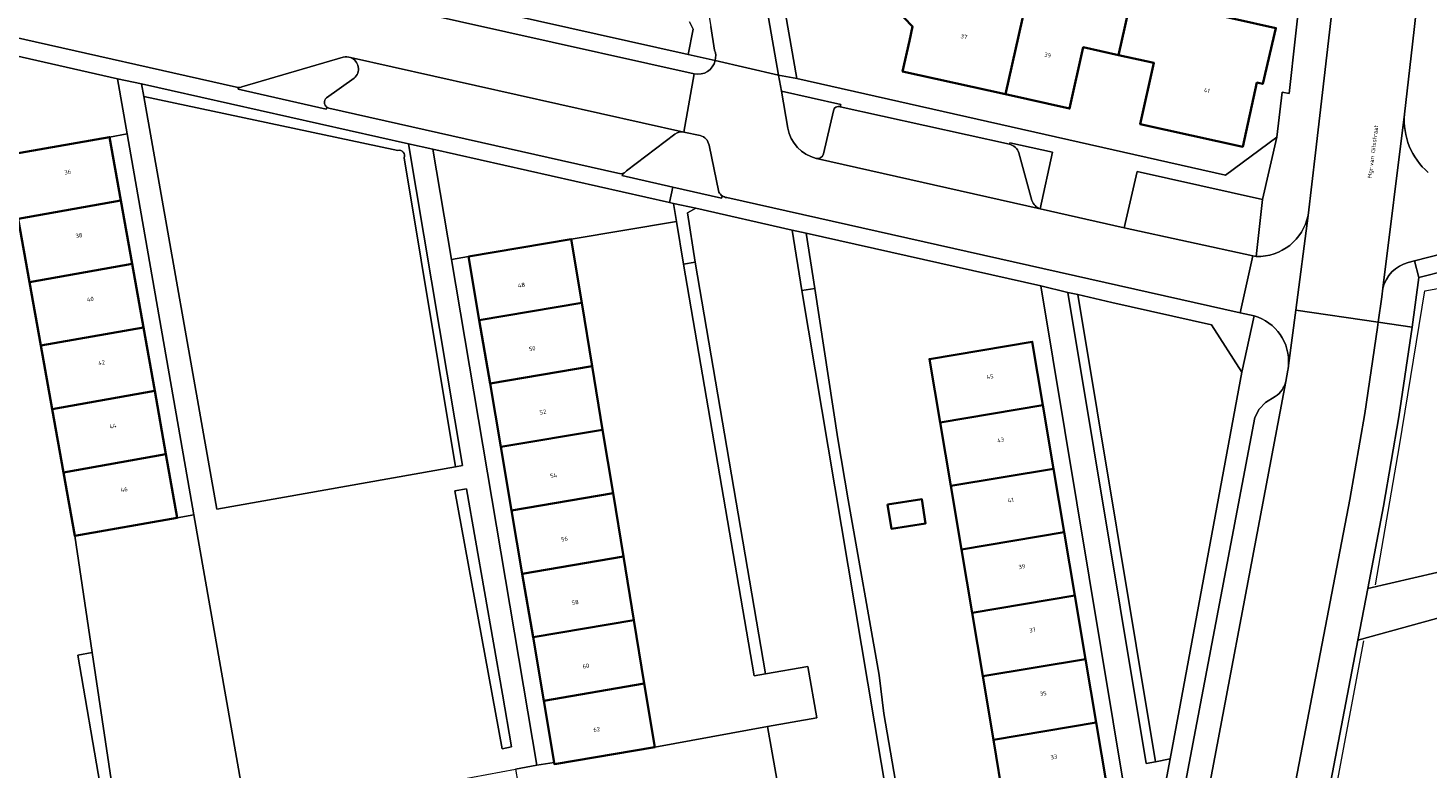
# Model space of a CAD drawing. Header units: metres. Extents: x 197700 to 204338, y 317132 to 325229.
# Tile 862 of 1056: x 203250 to 203368, y 320012 to 320074. Entities that reach past the tile are written whole.
import ezdxf
from ezdxf.enums import TextEntityAlignment as Align

# ---------------------------------------------------------------- set-up
doc = ezdxf.new("R2010")
doc.units = ezdxf.units.M
for name, color, linetype, lineweight in [('B-WE-GR-BEPLANTING_CULTUUR_BODEMBEDEKKER-GV', 90, 'Continuous', 18), ('B-WE-GR-BEPLANTING_CULTUUR_HEESTERS-GV', 90, 'Continuous', 18), ('B-WE-IE-TERREINAFSCHEIDING_KUNSTMATIG_HEKWERK-G', 20, 'IE-TERREINAFSCHEIDING-KUNSTMATIG', 18), ('B-WE-IE-TERREINAFSCHEIDING_KUNSTMATIG_MUUR-G', 90, 'IE-TERREINAFSCHEIDING-KUNSTMATIG-DICHT', 18), ('B-WE-OG-BEBOUWING-GV', 7, 'Continuous', 35), ('B-WE-OG-BEBOUWING-T18', 10, 'Continuous', 18), ('B-WE-OG-TERREIN_CULTUURSCHEIDING-GV', 7, 'Continuous', 18), ('B-WE-OG-TERREIN_ERF-GV', 7, 'Continuous', 18), ('B-WE-OG-TOPOGRAFIE-T18', 10, 'Continuous', 18), ('B-WE-VH-VERHARDING_ASFALT-GV', 252, 'Continuous', 18), ('B-WE-VH-VERHARDING_BETONSTRAATSTEEN-GV', 252, 'Continuous', 18), ('B-WE-VH-VERHARDING_GESLOTEN-GV', 252, 'Continuous', 18), ('B-WE-VH-VERHARDING_OPEN-GV', 252, 'Continuous', 18), ('B-WE-VH-VERHARDING_TEGEL-GV', 252, 'Continuous', 18)]:
    doc.layers.add(name, color=color, linetype=linetype, lineweight=lineweight)
doc.styles.add('NLCS-ISO-M200-T18', font='NLCS-ISO.ttf', dxfattribs={"height": 0.36})
doc.linetypes.add('IE-TERREINAFSCHEIDING-KUNSTMATIG', pattern='A,4,[82,NLCS.SHX,S=0.75,R=90,X=0,Y=0],4,-2', length=10)
doc.linetypes.add('IE-TERREINAFSCHEIDING-KUNSTMATIG-DICHT', pattern='A,8,-1,[82,NLCS.SHX,S=0.75,R=90,X=0,Y=0],-1', length=10)

msp = doc.modelspace()

# ---------------------------------------------------------------- linework, layer by layer
at = {"layer": 'B-WE-GR-BEPLANTING_CULTUUR_BODEMBEDEKKER-GV'}
for points in [[(203276.392, 320071.938), (203267.83, 320069.429)], [(203274.974, 320068.497), (203277.297, 320070.166)], [(203267.548, 320069.371), (203267.505, 320069.242), (203274.952, 320067.544), (203274.992, 320067.717)], [(203318.367, 320067.758), (203318.414, 320067.935), (203313.392, 320069.074), (203313.937, 320065.948)], [(203316.952, 320063.77), (203317.781, 320067.414)], [(203304.402, 320065.443), (203300.307, 320062.34), (203300.168, 320062.203), (203299.911, 320061.949), (203304.216, 320060.97)], [(203306.532, 320065.334), (203305.164, 320065.619)], [(203308.12, 320060.533), (203307.291, 320064.523)], [(203335.259, 320059.122), (203336.276, 320063.914), (203332.679, 320064.719), (203332.65, 320064.587)], [(203333.439, 320063.873), (203334.55, 320059.843)], [(203316.334, 320063.398), (203316.362, 320063.392)], [(203304.216, 320060.97), (203308.336, 320060.034), (203308.395, 320060.231)]]:
    msp.add_lwpolyline(points, dxfattribs=at)
for points in [[(203276.994, 320071.916, 0.1529867), (203276.392, 320071.938)], [(203277.297, 320070.166, 0.5855732), (203276.994, 320071.916)], [(203267.83, 320069.429, -0.1348809), (203267.548, 320069.371)], [(203274.992, 320067.717, -0.4743432), (203274.974, 320068.497)], [(203317.781, 320067.414, -0.4629196), (203318.367, 320067.758)], [(203305.164, 320065.619, 0.2003099), (203304.402, 320065.443)], [(203307.291, 320064.523, 0.2753275), (203306.532, 320065.334)], [(203313.937, 320065.948, 0.2973867), (203316.334, 320063.398)], [(203316.362, 320063.392, 0.4030194), (203316.952, 320063.77)], [(203332.65, 320064.587, -0.2829635), (203333.439, 320063.873)], [(203308.395, 320060.231, -0.1161069), (203308.12, 320060.533)], [(203334.55, 320059.843, 0.2293451), (203335.259, 320059.122)]]:
    msp.add_lwpolyline(points, format="xyb", dxfattribs=at)
msp.add_lwpolyline([(203354.02, 320059.929), (203343.437, 320062.274), (203342.35, 320057.531), (203353.223, 320055.164), (203353.501, 320055.104)], close=True, dxfattribs=at)
at = {"layer": 'B-WE-GR-BEPLANTING_CULTUUR_HEESTERS-GV'}
for points in [[(203239.527, 320061.975), (203243.603, 320062.734), (203247.987, 320063.658), (203256.651, 320065.198), (203258.134, 320065.483), (203257.319, 320070.126), (203248.02, 320072.22), (203238.817, 320074.292), (203238.118, 320072.725), (203237.722, 320071.427), (203237.989, 320069.771)], [(203303.95, 320059.671), (203283.955, 320064.166), (203285.528, 320054.854), (203286.971, 320055.099), (203295.647, 320056.57), (203304.526, 320058.075), (203304.276, 320059.598)], [(203324.788, 320002.464), (203323.508, 320002.249), (203322.372, 320009.022), (203315.125, 320052.231), (203314.298, 320057.345), (203306.153, 320059.176), (203305.453, 320058.787), (203306.117, 320054.618), (203312.06, 320019.862), (203315.638, 320020.475), (203316.382, 320016.148), (203312.218, 320015.394), (203315.659, 319996.043), (203329.416, 319998.238), (203328.585, 320003.097)], [(203338.437, 320051.883), (203337.594, 320052.073), (203344.202, 320012.281), (203344.989, 320012.428)], [(203285.818, 320035.299), (203289.798, 320013.507), (203290.607, 320013.69), (203289.831, 320018.137), (203286.802, 320035.474)]]:
    msp.add_lwpolyline(points, close=True, dxfattribs=at)
for points in [[(203285.863, 320037.338), (203286.468, 320037.446), (203281.89, 320064.636), (203259.352, 320069.701), (203259.54, 320068.634), (203280.595, 320064.135), (203281.007, 320064.065)], [(203281.54, 320063.449), (203285.863, 320037.338)]]:
    msp.add_lwpolyline(points, dxfattribs=at)
msp.add_lwpolyline([(203281.007, 320064.065, -0.5975113), (203281.54, 320063.449)], format="xyb", dxfattribs=at)
at = {"layer": 'B-WE-IE-TERREINAFSCHEIDING_KUNSTMATIG_HEKWERK-G'}
for points in [[(203305.12, 320054.459), (203311.1, 320019.697), (203312.06, 320019.862)], [(203363.571, 320027.377), (203365.589, 320039.107), (203367.734, 320052.218), (203372.567, 320053.067)], [(203316.217, 320052.404), (203318.171, 320039.695), (203319.021, 320034.548)], [(203319.021, 320034.548), (203321.651, 320019.739)], [(203255.181, 320021.645), (203253.705, 320031.498)], [(203359.757, 320007.645), (203362.594, 320022.652)], [(203255.181, 320021.645), (203253.982, 320021.423), (203255.844, 320010.438), (203257.485, 319999.388), (203257.881, 319996.564), (203258.357, 319994.51), (203256.72, 319994.048), (203251.731, 319993.229), (203250.876, 319993.09)], [(203312.06, 320019.862), (203315.638, 320020.475), (203316.382, 320016.148), (203312.218, 320015.394)], [(203322.048, 320016.505), (203321.651, 320019.739)], [(203322.048, 320016.505), (203323.317, 320009.153)], [(203312.218, 320015.394), (203302.695, 320013.669)]]:
    msp.add_lwpolyline(points, dxfattribs=at)
at = {"layer": 'B-WE-IE-TERREINAFSCHEIDING_KUNSTMATIG_MUUR-G'}
msp.add_lwpolyline([(203356.286, 320068.88), (203357.886, 320083.448), (203357.77, 320083.507)], dxfattribs=at)
at = {"layer": 'B-WE-OG-BEBOUWING-GV'}
for points in [[(203332.331, 320068.807), (203337.736, 320067.608), (203338.883, 320072.778), (203341.868, 320072.116), (203343.29, 320078.523), (203344.046, 320081.929), (203335.628, 320083.758), (203335.469, 320083.027), (203334.569, 320078.884)], [(203332.331, 320068.807), (203334.569, 320078.884), (203329.005, 320080.093), (203327.554, 320081.598), (203322.361, 320076.726), (203324.476, 320074.532), (203324.208, 320073.323), (203323.634, 320070.735)], [(203343.29, 320078.523), (203341.868, 320072.116), (203344.853, 320071.453), (203343.706, 320066.283), (203352.362, 320064.371), (203353.557, 320069.802), (203354.054, 320069.686), (203355.156, 320074.409), (203351.627, 320075.176), (203346.077, 320076.382), (203346.395, 320077.848)], [(203257.604, 320059.838), (203256.651, 320065.198), (203247.987, 320063.658), (203248.94, 320058.297)], [(203257.604, 320059.838), (203248.94, 320058.297), (203249.893, 320052.937), (203258.557, 320054.478)], [(203287.878, 320049.739), (203296.529, 320051.204), (203295.647, 320056.57), (203286.971, 320055.099)], [(203249.893, 320052.937), (203250.846, 320047.577), (203259.51, 320049.118), (203258.557, 320054.478)], [(203287.878, 320049.739), (203288.785, 320044.38), (203297.41, 320045.84), (203296.529, 320051.204)], [(203260.463, 320043.758), (203259.51, 320049.118), (203250.846, 320047.577), (203251.799, 320042.218)], [(203326.796, 320041.083), (203335.473, 320042.54), (203334.574, 320047.899), (203325.896, 320046.442)], [(203288.785, 320044.38), (203289.692, 320039.021), (203298.291, 320040.477), (203297.41, 320045.84)], [(203260.463, 320043.758), (203251.799, 320042.218), (203252.752, 320036.858), (203261.416, 320038.398)], [(203335.473, 320042.54), (203326.796, 320041.083), (203327.695, 320035.725), (203336.373, 320037.181)], [(203289.692, 320039.021), (203290.599, 320033.662), (203299.172, 320035.113), (203298.291, 320040.477)], [(203253.705, 320031.498), (203262.369, 320033.039), (203261.416, 320038.398), (203252.752, 320036.858)], [(203327.695, 320035.725), (203328.595, 320030.366), (203337.273, 320031.823), (203336.373, 320037.181)], [(203300.053, 320029.75), (203299.172, 320035.113), (203290.599, 320033.662), (203291.507, 320028.303)], [(203322.366, 320034.147), (203322.684, 320032.107), (203325.576, 320032.558), (203325.259, 320034.598)], [(203328.595, 320030.366), (203329.494, 320025.007), (203338.172, 320026.464), (203337.273, 320031.823)], [(203292.414, 320022.944), (203300.934, 320024.386), (203300.053, 320029.75), (203291.507, 320028.303)], [(203338.172, 320026.464), (203329.494, 320025.007), (203330.393, 320019.649), (203339.072, 320021.105)], [(203293.321, 320017.585), (203301.815, 320019.023), (203300.934, 320024.386), (203292.414, 320022.944)], [(203339.072, 320021.105), (203330.393, 320019.649), (203331.293, 320014.29), (203339.972, 320015.747)], [(203294.204, 320012.374), (203294.229, 320012.226), (203302.695, 320013.669), (203301.815, 320019.023), (203293.321, 320017.585)], [(203331.293, 320014.29), (203332.193, 320008.931), (203340.871, 320010.388), (203339.972, 320015.747)]]:
    msp.add_lwpolyline(points, close=True, dxfattribs=at)
at = {"layer": 'B-WE-OG-TERREIN_CULTUURSCHEIDING-GV'}
for points in [[(203281.007, 320064.065), (203280.595, 320064.135), (203259.54, 320068.634), (203265.7, 320033.754), (203285.863, 320037.338)], [(203285.863, 320037.338), (203281.54, 320063.449)], [(203252.54, 319990.668), (203254.758, 319979.378), (203255.948, 319973.937), (203267.089, 319968.385), (203263.3, 319993.485), (203262.687, 319993.395), (203261.865, 319998.998), (203264.97, 319999.442), (203268.025, 319999.655), (203271.802, 320000.255), (203280.47, 320001.772), (203281.919, 320002.026), (203280.547, 320009.857), (203268.277, 320007.671), (203263.781, 320033.294), (203262.369, 320033.039), (203253.705, 320031.498), (203255.181, 320021.645), (203259.402, 319993.366), (203253.418, 319992.156)]]:
    msp.add_lwpolyline(points, dxfattribs=at)
msp.add_lwpolyline([(203281.54, 320063.449, 0.5975113), (203281.007, 320064.065)], format="xyb", dxfattribs=at)
for points in [[(203346.222, 320012.659), (203347.062, 320017.192), (203352.277, 320045.342), (203349.723, 320049.33), (203341.31, 320051.233), (203338.437, 320051.883), (203344.989, 320012.428)], [(203302.695, 320013.669), (203294.229, 320012.226), (203294.204, 320012.374), (203292.745, 320012.127), (203290.927, 320011.79), (203291.133, 320010.683), (203283.743, 320009.448), (203293.281, 319956.527), (203303.12, 319951.584), (203302.614, 319954.783), (203298.066, 319980.919), (203297.698, 319980.842), (203296.84, 319986.209), (203314.38, 319988.826), (203316.868, 319989.246), (203315.659, 319996.043), (203312.218, 320015.394)]]:
    msp.add_lwpolyline(points, close=True, dxfattribs=at)
at = {"layer": 'B-WE-OG-TERREIN_ERF-GV'}
for points in [[(203357.77, 320083.507), (203362.188, 320121.513), (203363.711, 320134.749), (203364.472, 320141.728), (203360.545, 320142.48), (203319.428, 320151.604), (203307.183, 320154.416), (203305.651, 320147.558), (203303.693, 320138.887), (203303.431, 320137.423), (203303.358, 320135.665), (203303.569, 320133.663), (203314.705, 320070.145), (203350.913, 320061.981), (203355.242, 320065.185), (203355.689, 320068.998), (203356.286, 320068.88), (203357.886, 320083.448)], [(203256.651, 320065.198), (203257.604, 320059.838), (203258.557, 320054.478), (203259.51, 320049.118), (203260.463, 320043.758), (203261.416, 320038.398), (203262.369, 320033.039), (203263.781, 320033.294), (203258.134, 320065.483)], [(203299.172, 320035.113), (203300.053, 320029.75), (203300.934, 320024.386), (203301.815, 320019.023), (203302.695, 320013.669), (203312.218, 320015.394), (203316.382, 320016.148), (203315.638, 320020.475), (203312.06, 320019.862), (203311.1, 320019.697), (203305.12, 320054.459), (203304.526, 320058.075), (203295.647, 320056.57), (203296.529, 320051.204), (203297.41, 320045.84), (203298.291, 320040.477)], [(203342.44, 320009.69), (203335.304, 320052.623), (203315.475, 320057.081), (203316.217, 320052.404), (203318.171, 320039.695), (203319.021, 320034.548), (203321.651, 320019.739), (203322.048, 320016.505), (203323.317, 320009.153), (203322.372, 320009.022), (203323.508, 320002.249), (203324.788, 320002.464), (203328.585, 320003.097), (203330.905, 320003.483), (203331.122, 320002.006), (203343.836, 320004.251), (203343.077, 320008.879), (203343.901, 320009.094), (203343.718, 320009.929)], [(203290.599, 320033.662), (203289.692, 320039.021), (203288.785, 320044.38), (203287.878, 320049.739), (203286.971, 320055.099), (203285.528, 320054.854), (203292.745, 320012.127), (203294.204, 320012.374), (203293.321, 320017.585), (203292.414, 320022.944), (203291.507, 320028.303)], [(203332.193, 320008.931), (203331.293, 320014.29), (203330.393, 320019.649), (203329.494, 320025.007), (203328.595, 320030.366), (203327.695, 320035.725), (203326.796, 320041.083), (203325.896, 320046.442), (203334.574, 320047.899), (203335.473, 320042.54), (203336.373, 320037.181), (203337.273, 320031.823), (203338.172, 320026.464), (203339.072, 320021.105), (203339.972, 320015.747), (203340.871, 320010.388), (203341.029, 320009.449), (203341.771, 320005.03), (203333.092, 320003.573)], [(203322.366, 320034.147), (203325.259, 320034.598), (203325.576, 320032.558), (203322.684, 320032.107)], [(203384.197, 320010.654), (203383.496, 320013.342), (203377.816, 320011.86), (203374.699, 320023.804), (203373.591, 320023.539), (203373.118, 320025.734), (203362.078, 320022.7), (203358.771, 320005.503), (203360.299, 320005.547), (203360.667, 320005.568), (203360.95, 320005.679), (203361.265, 320006.058), (203361.523, 320006.66), (203361.739, 320007.203), (203361.809, 320008.21), (203374.222, 320011.511), (203374.448, 320010.797), (203374.773, 320010.264), (203376.317, 320008.937), (203378.475, 320009.36), (203380.209, 320009.818)]]:
    msp.add_lwpolyline(points, close=True, dxfattribs=at)
for points in [[(203254.873, 320083.515), (203305.506, 320072.181), (203305.936, 320074.31), (203305.623, 320074.922)], [(203351.627, 320075.176), (203355.156, 320074.409), (203354.054, 320069.686), (203353.557, 320069.802), (203352.362, 320064.371), (203343.706, 320066.283), (203344.853, 320071.453), (203341.868, 320072.116), (203338.883, 320072.778), (203337.736, 320067.608), (203332.331, 320068.807), (203323.634, 320070.735), (203324.208, 320073.323), (203324.476, 320074.532)], [(203255.844, 320010.438), (203253.982, 320021.423), (203255.181, 320021.645), (203253.705, 320031.498), (203252.752, 320036.858), (203251.799, 320042.218), (203250.846, 320047.577), (203249.893, 320052.937), (203248.94, 320058.297), (203247.987, 320063.658), (203243.603, 320062.734), (203239.527, 320061.975), (203240.237, 320058.045), (203241.353, 320051.586), (203241.968, 320047.046), (203243.021, 320040.766), (203243.951, 320035.863), (203242.815, 320035.658), (203233.373, 320033.958), (203234.362, 320028.689), (203225.133, 320027.308), (203226.043, 320022.188), (203231.746, 319989.836)], [(203372.123, 320054.57), (203367.239, 320053.332), (203366.657, 320049.146), (203365.534, 320041.566), (203364.253, 320034.012), (203362.916, 320027.057), (203368.763, 320028.41)]]:
    msp.add_lwpolyline(points, dxfattribs=at)
at = {"layer": 'B-WE-VH-VERHARDING_ASFALT-GV'}
for points in [[(203372.593, 320125.04), (203374.547, 320141.952), (203374.672, 320142.95), (203375.338, 320148.878), (203375.343, 320148.945), (203375.585, 320150.902), (203368.677, 320151.716), (203367.105, 320138.141), (203358.503, 320063.868), (203357.875, 320058.582), (203356.832, 320050.575), (203363.807, 320049.561), (203364.099, 320051.693), (203364.19, 320052.424)], [(203364.19, 320052.424), (203366.025, 320067.132), (203366.687, 320073.035), (203369.734, 320099.899), (203370.547, 320106.856)], [(203313.937, 320065.948), (203313.392, 320069.074), (203313.154, 320070.436), (203307.803, 320071.657)], [(203306.031, 320070.529), (203305.164, 320065.619), (203306.532, 320065.334)], [(203307.291, 320064.523), (203308.12, 320060.533)], [(203308.776, 320060.086), (203352.149, 320050.355), (203353.223, 320055.164), (203342.35, 320057.531), (203335.259, 320059.122), (203316.362, 320063.392), (203316.334, 320063.398)], [(203356.222, 320045.895), (203356.832, 320050.575), (203357.875, 320058.582)], [(203353.501, 320055.104), (203353.223, 320055.164), (203352.149, 320050.355), (203353.319, 320050.093)], [(203335.906, 319938.347), (203342.716, 319936.964), (203345.099, 319949.224), (203345.384, 319950.691), (203350.771, 319978.921), (203354.756, 320000), (203361.411, 320034.587), (203362.656, 320041.831), (203363.744, 320049.102), (203363.807, 320049.561), (203356.832, 320050.575), (203356.222, 320045.895)], [(203356.173, 320045.517), (203356, 320044.551), (203347.572, 320000), (203344.709, 319984.933), (203341.361, 319967.465), (203340.802, 319964.483), (203336.133, 319939.486), (203335.906, 319938.347)]]:
    msp.add_lwpolyline(points, dxfattribs=at)
for points in [[(203307.803, 320071.657, -0.402001), (203306.031, 320070.529)], [(203306.532, 320065.334, -0.2753275), (203307.291, 320064.523)], [(203316.334, 320063.398, -0.2973867), (203313.937, 320065.948)], [(203308.12, 320060.533, 0.1161069), (203308.395, 320060.231)], [(203308.395, 320060.231, 0.1243314), (203308.776, 320060.086)], [(203357.875, 320058.582, -0.3640393), (203353.501, 320055.104)], [(203353.319, 320050.093, -0.3572321), (203356.222, 320045.895)], [(203356.222, 320045.895, -0.0240907), (203356.173, 320045.517)]]:
    msp.add_lwpolyline(points, format="xyb", dxfattribs=at)
at = {"layer": 'B-WE-VH-VERHARDING_BETONSTRAATSTEEN-GV'}
for points in [[(203307.803, 320071.657), (203313.154, 320070.436), (203301.926, 320134.815)], [(203297.025, 320133.898), (203303.14, 320099.215), (203307.424, 320074.528), (203307.754, 320072.537)], [(203276.994, 320071.916), (203305.164, 320065.619), (203306.031, 320070.529), (203274.202, 320077.654)], [(203248.381, 320073.682), (203267.369, 320069.415)], [(203267.83, 320069.429), (203276.392, 320071.938)], [(203305.164, 320065.619), (203276.994, 320071.916)], [(203277.297, 320070.166), (203274.974, 320068.497)], [(203275.175, 320067.627), (203299.587, 320062.156)], [(203317.781, 320067.414), (203316.952, 320063.77)], [(203332.65, 320064.587), (203318.367, 320067.758)], [(203300.168, 320062.203), (203300.307, 320062.34), (203304.402, 320065.443)], [(203334.55, 320059.843), (203333.439, 320063.873)], [(203316.362, 320063.392), (203335.259, 320059.122)], [(203344.709, 319984.933), (203347.572, 320000), (203356, 320044.551)], [(203355.11, 320043.288), (203354.292, 320042.767), (203353.735, 320042.217), (203353.392, 320041.516), (203345.492, 320000), (203342.73, 319984.937), (203344.201, 319984.682)]]:
    msp.add_lwpolyline(points, dxfattribs=at)
for points in [[(203307.754, 320072.537, -0.1489082), (203307.803, 320071.657)], [(203276.392, 320071.938, -0.1529867), (203276.994, 320071.916)], [(203276.994, 320071.916, -0.5855732), (203277.297, 320070.166)], [(203267.369, 320069.415, 0.0881794), (203267.548, 320069.371)], [(203267.548, 320069.371, 0.1348809), (203267.83, 320069.429)], [(203274.974, 320068.497, 0.4743432), (203274.992, 320067.717)], [(203274.992, 320067.717, 0.09868), (203275.175, 320067.627)], [(203318.367, 320067.758, 0.4629196), (203317.781, 320067.414)], [(203304.402, 320065.443, -0.2003099), (203305.164, 320065.619)], [(203316.952, 320063.77, -0.4030194), (203316.362, 320063.392)], [(203333.439, 320063.873, 0.2829635), (203332.65, 320064.587)], [(203299.587, 320062.156, 0.2705457), (203300.168, 320062.203)], [(203335.259, 320059.122, -0.2293451), (203334.55, 320059.843)], [(203356, 320044.551, -0.1914706), (203355.11, 320043.288)]]:
    msp.add_lwpolyline(points, format="xyb", dxfattribs=at)
at = {"layer": 'B-WE-VH-VERHARDING_GESLOTEN-GV'}
for points in [[(203366.025, 320067.132), (203364.19, 320052.424)], [(203366.326, 320054.595), (203366.878, 320054.737), (203372.921, 320056.289), (203371.774, 320060.81)]]:
    msp.add_lwpolyline(points, dxfattribs=at)
for points in [[(203368.023, 320062.209, -0.2424229), (203366.025, 320067.132)], [(203364.19, 320052.424, -0.2714215), (203366.326, 320054.595)]]:
    msp.add_lwpolyline(points, format="xyb", dxfattribs=at)
at = {"layer": 'B-WE-VH-VERHARDING_OPEN-GV'}
for points in [[(203306.153, 320059.176), (203304.276, 320059.598), (203304.526, 320058.075), (203305.12, 320054.459), (203306.117, 320054.618), (203305.453, 320058.787)], [(203315.475, 320057.081), (203314.298, 320057.345), (203315.125, 320052.231), (203316.217, 320052.404)], [(203305.12, 320054.459), (203311.1, 320019.697), (203312.06, 320019.862), (203306.117, 320054.618)], [(203316.217, 320052.404), (203315.125, 320052.231), (203322.372, 320009.022), (203323.317, 320009.153), (203322.048, 320016.505), (203321.651, 320019.739), (203319.021, 320034.548), (203318.171, 320039.695)], [(203389.761, 320045.121), (203380.421, 320042.525), (203370.227, 320039.604), (203371.858, 320033.593), (203372.189, 320032.293), (203372.218, 320031.938), (203372.187, 320031.373), (203372.008, 320030.94), (203371.69, 320030.545), (203370.668, 320029.579), (203370.087, 320029.101), (203369.462, 320028.702), (203368.763, 320028.41), (203362.916, 320027.057), (203362.078, 320022.7), (203373.118, 320025.734), (203373.591, 320023.539), (203374.699, 320023.804), (203380.323, 320025.241), (203383.658, 320026.092), (203394.067, 320028.751), (203390.08, 320043.938)]]:
    msp.add_lwpolyline(points, close=True, dxfattribs=at)
msp.add_lwpolyline([(203253.418, 319992.156), (203259.402, 319993.366), (203255.181, 320021.645), (203253.982, 320021.423), (203255.844, 320010.438), (203257.485, 319999.388), (203257.881, 319996.564), (203258.357, 319994.51), (203256.72, 319994.048), (203251.731, 319993.229), (203250.876, 319993.09), (203253.7, 319979.169)], dxfattribs=at)
at = {"layer": 'B-WE-VH-VERHARDING_TEGEL-GV'}
for points in [[(203313.154, 320070.436), (203314.705, 320070.145), (203303.569, 320133.663), (203303.358, 320135.665), (203303.431, 320137.423), (203303.693, 320138.887), (203305.651, 320147.558), (203307.183, 320154.416), (203305.62, 320154.19), (203302.188, 320138.837)], [(203357.875, 320058.582), (203358.503, 320063.868), (203367.105, 320138.141)], [(203301.926, 320134.815), (203313.154, 320070.436)], [(203362.188, 320121.513), (203357.77, 320083.507), (203357.886, 320083.448), (203356.286, 320068.88), (203355.689, 320068.998), (203355.242, 320065.185), (203354.02, 320059.929), (203353.501, 320055.104)], [(203370.547, 320106.856), (203369.734, 320099.899), (203366.687, 320073.035), (203366.025, 320067.132)], [(203307.803, 320071.657), (203305.506, 320072.181), (203254.873, 320083.515), (203253.421, 320083.922), (203253.19, 320082.45), (203257.413, 320081.573), (203256.471, 320076.974), (203261.571, 320075.828), (203262.604, 320080.379), (203274.037, 320077.894), (203273.998, 320077.699)], [(203274.202, 320077.654), (203306.031, 320070.529)], [(203305.623, 320074.922), (203305.936, 320074.31), (203305.506, 320072.181)], [(203307.754, 320072.537), (203307.424, 320074.528)], [(203267.369, 320069.415), (203248.381, 320073.682), (203248.02, 320072.22), (203257.319, 320070.126), (203259.352, 320069.701), (203281.89, 320064.636), (203283.955, 320064.166), (203303.95, 320059.671), (203304.216, 320060.97), (203299.911, 320061.949), (203300.168, 320062.203)], [(203305.506, 320072.181), (203307.803, 320071.657)], [(203274.992, 320067.717), (203274.952, 320067.544), (203267.505, 320069.242), (203267.548, 320069.371)], [(203299.587, 320062.156), (203275.175, 320067.627)], [(203308.395, 320060.231), (203308.336, 320060.034), (203304.216, 320060.97), (203303.95, 320059.671), (203304.276, 320059.598), (203306.153, 320059.176), (203314.298, 320057.345)], [(203314.298, 320057.345), (203315.475, 320057.081), (203335.304, 320052.623), (203337.594, 320052.073), (203338.437, 320051.883), (203341.31, 320051.233), (203349.723, 320049.33), (203352.277, 320045.342), (203353.319, 320050.093), (203352.149, 320050.355), (203308.776, 320060.086)], [(203367.239, 320053.332), (203366.878, 320054.737), (203366.326, 320054.595)], [(203364.19, 320052.424), (203364.099, 320051.693), (203363.807, 320049.561), (203366.657, 320049.146), (203367.239, 320053.332)], [(203346.801, 319944.823), (203347.465, 319945.895), (203353.595, 319978.188), (203357.713, 320000), (203358.771, 320005.503), (203362.078, 320022.7), (203362.916, 320027.057), (203364.253, 320034.012), (203365.534, 320041.566), (203366.657, 320049.146), (203363.807, 320049.561), (203363.744, 320049.102), (203362.656, 320041.831), (203361.411, 320034.587), (203354.756, 320000), (203350.771, 319978.921), (203345.384, 319950.691), (203345.099, 319949.224)], [(203353.319, 320050.093), (203352.277, 320045.342), (203347.062, 320017.192), (203346.222, 320012.659), (203345.769, 320010.278)], [(203356, 320044.551), (203356.173, 320045.517)], [(203340.958, 319968.015), (203339.527, 319968.268), (203342.73, 319984.937), (203345.492, 320000), (203353.392, 320041.516), (203353.735, 320042.217), (203354.292, 320042.767), (203355.11, 320043.288)]]:
    msp.add_lwpolyline(points, dxfattribs=at)
for points in [[(203307.803, 320071.657, 0.1489082), (203307.754, 320072.537)], [(203306.031, 320070.529, 0.402001), (203307.803, 320071.657)], [(203267.548, 320069.371, -0.0881794), (203267.369, 320069.415)], [(203275.175, 320067.627, -0.09868), (203274.992, 320067.717)], [(203366.025, 320067.132, 0.2424229), (203368.023, 320062.209)], [(203300.168, 320062.203, -0.2705457), (203299.587, 320062.156)], [(203308.776, 320060.086, -0.1243314), (203308.395, 320060.231)], [(203353.501, 320055.104, 0.3640393), (203357.875, 320058.582)], [(203366.326, 320054.595, 0.2714215), (203364.19, 320052.424)], [(203356.222, 320045.895, 0.3572321), (203353.319, 320050.093)], [(203356.173, 320045.517, 0.0240907), (203356.222, 320045.895)], [(203355.11, 320043.288, 0.1914706), (203356, 320044.551)]]:
    msp.add_lwpolyline(points, format="xyb", dxfattribs=at)
for points in [[(203282.462, 320010.219), (203290.927, 320011.79), (203292.745, 320012.127), (203285.528, 320054.854), (203283.955, 320064.166), (203281.89, 320064.636), (203286.468, 320037.446), (203285.863, 320037.338), (203265.7, 320033.754), (203259.54, 320068.634), (203259.352, 320069.701), (203257.319, 320070.126), (203258.134, 320065.483), (203263.781, 320033.294), (203268.277, 320007.671), (203280.547, 320009.857)], [(203314.705, 320070.145), (203313.154, 320070.436), (203313.392, 320069.074), (203318.414, 320067.935), (203318.367, 320067.758), (203332.65, 320064.587), (203332.679, 320064.719), (203336.276, 320063.914), (203335.259, 320059.122), (203342.35, 320057.531), (203343.437, 320062.274), (203354.02, 320059.929), (203355.242, 320065.185), (203350.913, 320061.981)], [(203366.878, 320054.737), (203367.239, 320053.332), (203372.123, 320054.57), (203372.567, 320053.067), (203401.48, 320060.461), (203401.184, 320061.691), (203402.542, 320062.044), (203402.345, 320062.619), (203416.758, 320066.298), (203419.015, 320066.815), (203419.894, 320067.039), (203419.657, 320068.192), (203418.689, 320067.939), (203416.436, 320067.346), (203399.689, 320063.083), (203400.133, 320061.299), (203373.613, 320054.558), (203373.174, 320056.354), (203372.921, 320056.289)], [(203335.304, 320052.623), (203342.44, 320009.69), (203343.718, 320009.929), (203345.769, 320010.278), (203346.222, 320012.659), (203344.989, 320012.428), (203344.202, 320012.281), (203337.594, 320052.073)], [(203285.818, 320035.299), (203286.802, 320035.474), (203289.831, 320018.137), (203290.607, 320013.69), (203289.798, 320013.507)]]:
    msp.add_lwpolyline(points, close=True, dxfattribs=at)

# ---------------------------------------------------------------- texts
at = {"layer": 'B-WE-OG-BEBOUWING-T18', "style": 'NLCS-ISO-M200-T18'}
for s, rotation, p in [('37', 347.5, (203328.817, 320073.683)), ('39', 347.5, (203335.886, 320072.116)), ('41', 347.6, (203349.33, 320069.137)), ('36', 10, (203253.113, 320062.246)), ('38', 10, (203254.066, 320056.885)), ('48', 9.6, (203291.437, 320052.684)), ('40', 10, (203255.024, 320051.499)), ('50', 9.6, (203292.344, 320047.325)), ('42', 10, (203255.977, 320046.139)), ('45', 9.5, (203331.011, 320044.959)), ('52', 9.6, (203293.251, 320041.966)), ('44', 10, (203256.93, 320040.78)), ('43', 9.5, (203331.911, 320039.601)), ('54', 9.6, (203294.158, 320036.607)), ('46', 10, (203257.883, 320035.42)), ('41', 9.5, (203332.763, 320034.525)), ('56', 9.6, (203295.065, 320031.248)), ('39', 9.5, (203333.706, 320028.909)), ('58', 9.6, (203295.973, 320025.889)), ('37', 9.5, (203334.605, 320023.55)), ('60', 9.6, (203296.883, 320020.51)), ('35', 9.5, (203335.505, 320018.191)), ('62', 9.6, (203297.79, 320015.151)), ('33', 9.5, (203336.405, 320012.834))]:
    msp.add_text(s, height=0.36, rotation=rotation, dxfattribs=at).set_placement(p, align=Align.MIDDLE)
at = {"layer": 'B-WE-OG-TOPOGRAFIE-T18', "style": 'NLCS-ISO-M200-T18'}
msp.add_text('Mgr.van Gilsstraat', height=0.36, rotation=82.8, dxfattribs=at).set_placement((203363.405, 320063.963), align=Align.MIDDLE)

doc.saveas('drawing.dxf')
